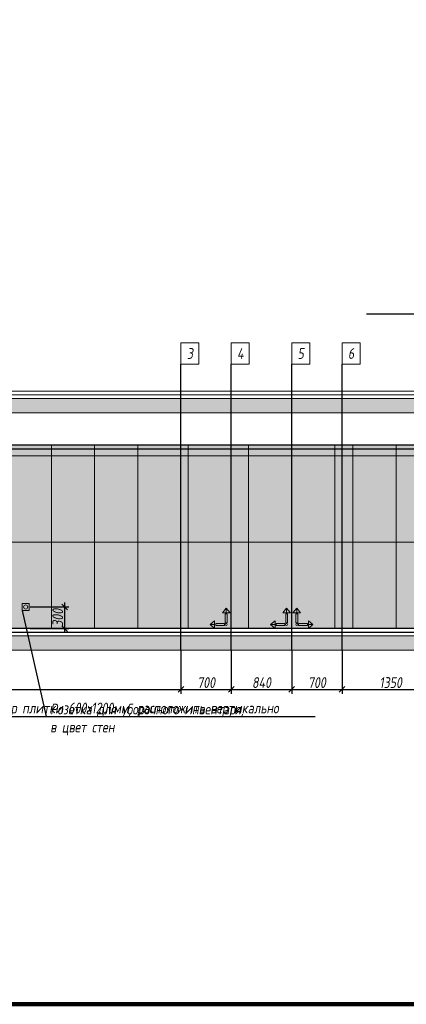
# Model space of a CAD drawing. Header units: millimetres. Extents: x -26894274 to 19789193, y -86687 to 22351.
# Tile 328 of 447: x 180264 to 185639, y -10017 to 3671. Entities that reach past the tile are written whole.
import ezdxf
from ezdxf import colors
from ezdxf.entities.mleader import LeaderData, LeaderLine
from ezdxf.math import Vec2, Vec3

# ---------------------------------------------------------------- set-up
doc = ezdxf.new("R2010")
doc.units = ezdxf.units.MM
doc.linetypes.add('DASHDOT', pattern=[25.4, 12.7, -6.35, 0, -6.35])
doc.layers.get('Defpoints').update_dxf_attribs({"color": 31})
for name, color, linetype, lineweight in [('A-DETL-GENF', 7, 'Continuous', 5), ('dim_pot', 183, 'Continuous', 9), ('nadpisi_v_tablice', 7, 'Continuous', 9), ('Отделка стен', 253, 'Continuous', 0)]:
    doc.layers.add(name, color=color, linetype=linetype, lineweight=lineweight)
doc.layers.add('dim_razv', color=7, linetype='DASHDOT', lineweight=9, true_color=0x285228)
doc.layers.add('pol', color=7, linetype='Continuous', lineweight=15, true_color=0x55666d)
doc.styles.add('fl_iso paper', font='isocpeur.ttf', dxfattribs={"width": 0.8, "oblique": 10})
doc.styles.add('In tre', font='isocpeur.ttf', dxfattribs={"width": 0.8, "oblique": 10})
doc.dimstyles.new('In tre 1_50', dxfattribs={"dimtxt": 150, "dimasz": 80, "dimexe": 60, "dimexo": 10, "dimgap": 20, "dimtad": 1, "dimdec": 0, "dimrnd": 5, "dimzin": 0, "dimdsep": 46, "dimtxsty": 'fl_iso paper', "dimblk": 'OBLIQUE', "dimcen": 0, "dimdle": 60, "dimadec": 0, "dimazin": 0, "dimtfac": 1, "dimtdec": 0, "dimtofl": 0, "dimtmove": 1, "dimatfit": 1, "dimfxl": 40, "dimtolj": 1, "dimtzin": 0, "dimarcsym": 1})

# ---------------------------------------------------------------- blocks, each defined once
blk = doc.blocks.new('_Oblique')
at = {"color": 0, "linetype": 'ByBlock', "lineweight": -2}
blk.add_line((-0.5, -0.5), (0.5, 0.5), dxfattribs=at)
blk = doc.blocks.new('*D123')
at = {"layer": 'Defpoints', "color": 0, "linetype": 'ByBlock', "transparency": 16777216}
for p in [(175306, -5093), (182506, -5093), (182506, -5639)]:
    blk.add_point(p, dxfattribs=at)
at = {"layer": 'dim_razv', "color": 0, "linetype": 'ByBlock', "lineweight": -2, "transparency": 16777216}
for p, q in [((175306, -5103), (175306, -5699)), ((182506, -5103), (182506, -5699)), ((175246, -5639), (182566, -5639))]:
    blk.add_line(p, q, dxfattribs=at)
at = {"layer": 'dim_razv', "color": 0, "linetype": 'ByBlock', "lineweight": -2, "transparency": 16777216, "xscale": 80, "yscale": 80, "zscale": 80, "rotation": 180}
blk.add_blockref('_Oblique', (175306, -5639), dxfattribs=at)
at = {"layer": 'dim_razv', "color": 0, "linetype": 'ByBlock', "lineweight": -2, "transparency": 16777216, "xscale": 80, "yscale": 80, "zscale": 80}
blk.add_blockref('_Oblique', (182506, -5639), dxfattribs=at)
at = {"layer": 'dim_razv', "color": 0, "linetype": 'ByBlock', "transparency": 16777216, "insert": (178906, -5544), "char_height": 150, "attachment_point": 5, "style": 'fl_iso paper'}
blk.add_mtext('\\A1;7200', dxfattribs=at)
blk = doc.blocks.new('*D124')
at = {"layer": 'Defpoints', "color": 0, "linetype": 'ByBlock', "transparency": 16777216}
for p in [(182506, -5093), (183206, -5093), (183206, -5639)]:
    blk.add_point(p, dxfattribs=at)
at = {"layer": 'dim_razv', "color": 0, "linetype": 'ByBlock', "lineweight": -2, "transparency": 16777216}
for p, q in [((182506, -5103), (182506, -5699)), ((183206, -5103), (183206, -5699)), ((182446, -5639), (183266, -5639))]:
    blk.add_line(p, q, dxfattribs=at)
at = {"layer": 'dim_razv', "color": 0, "linetype": 'ByBlock', "lineweight": -2, "transparency": 16777216, "xscale": 80, "yscale": 80, "zscale": 80, "rotation": 180}
blk.add_blockref('_Oblique', (182506, -5639), dxfattribs=at)
at = {"layer": 'dim_razv', "color": 0, "linetype": 'ByBlock', "lineweight": -2, "transparency": 16777216, "xscale": 80, "yscale": 80, "zscale": 80}
blk.add_blockref('_Oblique', (183206, -5639), dxfattribs=at)
at = {"layer": 'dim_razv', "color": 0, "linetype": 'ByBlock', "transparency": 16777216, "insert": (182856, -5544), "char_height": 150, "attachment_point": 5, "style": 'fl_iso paper'}
blk.add_mtext('\\A1;700', dxfattribs=at)
blk = doc.blocks.new('*D215')
at = {"layer": 'Defpoints', "color": 0, "linetype": 'ByBlock', "transparency": 16777216}
for p in [(180398, -4493), (180398, -4793), (180888, -4793)]:
    blk.add_point(p, dxfattribs=at)
at = {"layer": 'dim_razv', "color": 0, "linetype": 'ByBlock', "lineweight": -2, "transparency": 16777216}
for p, q in [((180408, -4493), (180948, -4493)), ((180888, -4433), (180888, -4853)), ((180408, -4793), (180948, -4793))]:
    blk.add_line(p, q, dxfattribs=at)
at = {"layer": 'dim_razv', "color": 0, "linetype": 'ByBlock', "lineweight": -2, "transparency": 16777216, "xscale": 80, "yscale": 80, "zscale": 80}
for p, rotation in [((180888, -4493), 90), ((180888, -4793), 270)]:
    blk.add_blockref('_Oblique', p, dxfattribs=dict(at, rotation=rotation))
at = {"layer": 'dim_razv', "color": 0, "linetype": 'ByBlock', "transparency": 16777216, "insert": (180793, -4643), "char_height": 150, "attachment_point": 5, "rotation": 90, "style": 'fl_iso paper'}
blk.add_mtext('\\A1;300', dxfattribs=at)
blk = doc.blocks.new('*D753')
at = {"layer": 'Defpoints', "color": 0, "linetype": 'ByBlock', "transparency": 16777216}
for p in [(183206, -5093), (184046, -5093), (184046, -5639)]:
    blk.add_point(p, dxfattribs=at)
at = {"layer": 'dim_razv', "color": 0, "linetype": 'ByBlock', "lineweight": -2, "transparency": 16777216}
for p, q in [((183206, -5103), (183206, -5699)), ((184046, -5103), (184046, -5699)), ((183146, -5639), (184106, -5639))]:
    blk.add_line(p, q, dxfattribs=at)
at = {"layer": 'dim_razv', "color": 0, "linetype": 'ByBlock', "lineweight": -2, "transparency": 16777216, "xscale": 80, "yscale": 80, "zscale": 80, "rotation": 180}
blk.add_blockref('_Oblique', (183206, -5639), dxfattribs=at)
at = {"layer": 'dim_razv', "color": 0, "linetype": 'ByBlock', "lineweight": -2, "transparency": 16777216, "xscale": 80, "yscale": 80, "zscale": 80}
blk.add_blockref('_Oblique', (184046, -5639), dxfattribs=at)
at = {"layer": 'dim_razv', "color": 0, "linetype": 'ByBlock', "transparency": 16777216, "insert": (183626, -5544), "char_height": 150, "attachment_point": 5, "style": 'fl_iso paper'}
blk.add_mtext('\\A1;840', dxfattribs=at)
blk = doc.blocks.new('*D754')
at = {"layer": 'Defpoints', "color": 0, "linetype": 'ByBlock', "transparency": 16777216}
for p in [(184046, -5093), (184746, -5093), (184746, -5639)]:
    blk.add_point(p, dxfattribs=at)
at = {"layer": 'dim_razv', "color": 0, "linetype": 'ByBlock', "lineweight": -2, "transparency": 16777216}
for p, q in [((184046, -5103), (184046, -5699)), ((184746, -5103), (184746, -5699)), ((183986, -5639), (184806, -5639))]:
    blk.add_line(p, q, dxfattribs=at)
at = {"layer": 'dim_razv', "color": 0, "linetype": 'ByBlock', "lineweight": -2, "transparency": 16777216, "xscale": 80, "yscale": 80, "zscale": 80, "rotation": 180}
blk.add_blockref('_Oblique', (184046, -5639), dxfattribs=at)
at = {"layer": 'dim_razv', "color": 0, "linetype": 'ByBlock', "lineweight": -2, "transparency": 16777216, "xscale": 80, "yscale": 80, "zscale": 80}
blk.add_blockref('_Oblique', (184746, -5639), dxfattribs=at)
at = {"layer": 'dim_razv', "color": 0, "linetype": 'ByBlock', "transparency": 16777216, "insert": (184396, -5544), "char_height": 150, "attachment_point": 5, "style": 'fl_iso paper'}
blk.add_mtext('\\A1;700', dxfattribs=at)
blk = doc.blocks.new('*D755')
at = {"layer": 'Defpoints', "color": 0, "linetype": 'ByBlock', "transparency": 16777216}
for p in [(184746, -5093), (186096, -5093), (186096, -5639)]:
    blk.add_point(p, dxfattribs=at)
at = {"layer": 'dim_razv', "color": 0, "linetype": 'ByBlock', "lineweight": -2, "transparency": 16777216}
for p, q in [((184746, -5103), (184746, -5699)), ((186096, -5103), (186096, -5699)), ((184686, -5639), (186156, -5639))]:
    blk.add_line(p, q, dxfattribs=at)
at = {"layer": 'dim_razv', "color": 0, "linetype": 'ByBlock', "lineweight": -2, "transparency": 16777216, "xscale": 80, "yscale": 80, "zscale": 80, "rotation": 180}
blk.add_blockref('_Oblique', (184746, -5639), dxfattribs=at)
at = {"layer": 'dim_razv', "color": 0, "linetype": 'ByBlock', "lineweight": -2, "transparency": 16777216, "xscale": 80, "yscale": 80, "zscale": 80}
blk.add_blockref('_Oblique', (186096, -5639), dxfattribs=at)
at = {"layer": 'dim_razv', "color": 0, "linetype": 'ByBlock', "transparency": 16777216, "insert": (185421, -5544), "char_height": 150, "attachment_point": 5, "style": 'fl_iso paper'}
blk.add_mtext('\\A1;1350', dxfattribs=at)
blk = doc.blocks.new('1')
at = {"layer": 'pol', "linetype": 'ByBlock'}
h = blk.add_hatch(color=1, dxfattribs=at)
h.paths.add_polyline_path([(35776, 73135), (35803, 73135), (35803, 73259), (35776, 73259)])
h.paths.add_polyline_path([(35790, 73275), (35843, 73275), (35790, 73338)])
h.paths.add_polyline_path([(35790, 73275), (35736, 73275), (35790, 73338)])
edge = h.paths.add_edge_path()
edge.add_arc((35790, 73111), 13.4, 0, 360)
h = blk.add_hatch(color=1, dxfattribs=at)
h.paths.add_polyline_path([(35813, 73097), (35813, 73124), (35937, 73124), (35937, 73097)])
h.paths.add_polyline_path([(35952, 73111), (35952, 73164), (36016, 73111)])
h.paths.add_polyline_path([(35952, 73111), (35952, 73057), (36016, 73111)])
at = {"layer": 'pol', "color": 1, "linetype": 'ByBlock'}
for points in [[(35790, 73275), (35736, 73275), (35790, 73338), (35790, 73275)], [(35790, 73275), (35843, 73275), (35790, 73338), (35790, 73275)], [(35952, 73111), (35952, 73164), (36016, 73111), (35952, 73111)], [(35952, 73111), (35952, 73057), (36016, 73111), (35952, 73111)]]:
    blk.add_lwpolyline(points, dxfattribs=at)
for points in [[(35776, 73135), (35803, 73135), (35803, 73259), (35776, 73259)], [(35813, 73097), (35813, 73124), (35937, 73124), (35937, 73097)]]:
    blk.add_lwpolyline(points, close=True, dxfattribs=at)
blk.add_circle((35790, 73111), 13.4, dxfattribs=at)

msp = doc.modelspace()

# ---------------------------------------------------------------- hatches: boundary and pattern name
at = {"layer": 'A-DETL-GENF'}
h = msp.add_hatch(dxfattribs=at)
h.set_pattern_fill('ANSI35', color=256, scale=20, style=0)
h.paths.add_polyline_path([(152547.4, -5092.9), (310754.9, -5092.9), (310754.9, -4892.9), (152547.4, -4892.9)])
h.paths.add_polyline_path([(253226, -1792.9), (253226, -1592.9), (152547.4, -1592.9), (152547.4, -1792.9)])
at = {"layer": 'dim_razv', "true_color": 0xeceae4, "transparency": 33554687}
h = msp.add_hatch(dxfattribs=at)
h.set_pattern_fill('AR-SAND', color=254, scale=3, angle=315)
h.set_pattern_definition([(352.5, (120932.77, 10341.21), (100.42605, 107.214405), [0, -115.824, 0, -129.54, 0, -123.825]), (322.5, (120932.77, 10341.21), (247.41986, 56.70328), [0, -62.484, 0, -104.394, 0, -40.005]), (282.5, (120866.5, 10407.49), (168.09969, -167.48995), [0, -38.1, 0, -137.16, 0, -179.07]), (272.5, (120866.5, 10407.49), (209.26523, -114.68433), [0, -19.05, 0, -89.916, 0, -102.87])])
h.paths.add_polyline_path([(153406, -2242.9), (153686, -2242.9), (153686, -4792.9), (153406, -4792.9)])
h.paths.add_polyline_path([(154736, -4792.9), (154736, -2242.9), (161596, -2242.9), (161596, -4792.9), (156686, -4792.9), (156686, -2592.9), (155236, -2592.9), (155236, -4792.9)])
h.paths.add_polyline_path([(156936, -4742.9), (157736, -4742.9), (157736, -4092.9), (156936, -4092.9)], flags=16)
h.paths.add_polyline_path([(163296, -4792.9), (163296, -2242.9), (191086, -2242.9), (191086, -4792.9), (170186, -4792.9), (170186, -2592.9), (168736, -2592.9), (168736, -4792.9), (165916, -4792.9), (165916, -2612.9), (163956, -2612.9), (163956, -4792.9)])
h.paths.add_polyline_path([(170586, -4742.9), (171386, -4742.9), (171386, -4092.9), (170586, -4092.9)], flags=16)
h.paths.add_polyline_path([(192596, -4792.9), (192596, -2592.9), (191086, -2592.9), (191086, -2242.9), (193191, -2242.9), (193191, -4792.9)])
h.paths.add_polyline_path([(194891, -4792.9), (194891, -2242.9), (206566, -2242.9), (206566, -4792.9), (206166, -4792.9), (206166, -2592.9), (204716, -2592.9), (204716, -4792.9), (197446, -4792.9), (197446, -2612.9), (195486, -2612.9), (195486, -4792.9)])
h.paths.add_polyline_path([(203611, -4742.9), (204411, -4742.9), (204411, -4092.9), (203611, -4092.9)], flags=16)
h.paths.add_polyline_path([(207616, -2242.9), (209226, -2242.9), (209226, -4792.9), (207616, -4792.9)])
h.paths.add_polyline_path([(210276, -2242.9), (210436, -2242.9), (210436, -4792.9), (210276, -4792.9)])
h.paths.add_polyline_path([(211486, -2242.9), (215566, -2242.9), (215566, -4792.9), (211486, -4792.9)])
h.paths.add_polyline_path([(216616, -2242.9), (228476, -2242.9), (228476, -4792.9), (216616, -4792.9)])
h.paths.add_polyline_path([(218226, -3362.9), (218976, -3362.9), (218976, -4712.9), (218226, -4712.9)], flags=16)
h.paths.add_polyline_path([(229526, -2242.9), (235726, -2242.9), (235726, -4792.9), (229526, -4792.9)])
h.paths.add_polyline_path([(231061, -3362.9), (231811, -3362.9), (231811, -4712.9), (231061, -4712.9)], flags=16)
h.paths.add_polyline_path([(236776, -4792.9), (245836, -4792.9), (245836, -2242.9), (236776, -2242.9)])
h.paths.add_polyline_path([(246886, -2242.9), (248546, -2242.9), (248546, -4792.9), (246886, -4792.9)])
h.paths.add_polyline_path([(249596, -4792.9), (249596, -2242.9), (252956, -2242.9), (252956, -2292.9), (253226, -2292.9), (253226, -1492.9), (260386, -1492.9), (260386, -2292.9), (260656, -2292.9), (260656, -2242.9), (261746, -2242.9), (261746, -4792.9)])
h.paths.add_polyline_path([(251521, -3362.9), (252271, -3362.9), (252271, -4712.9), (251521, -4712.9)], flags=16)
h.paths.add_polyline_path([(262796, -2242.9), (265136, -2242.9), (265136, -4792.9), (262796, -4792.9)])
h.paths.add_polyline_path([(266186, -2242.9), (270836, -2242.9), (270836, -4792.9), (266186, -4792.9)])
h.paths.add_polyline_path([(267181.5, -3362.9), (267931.5, -3362.9), (267931.5, -4712.9), (267181.5, -4712.9)], flags=16)
h.paths.add_polyline_path([(271886, -2242.9), (275986, -2242.9), (275986, -4792.9), (271886, -4792.9)])
h.paths.add_polyline_path([(277036, -2242.9), (285161, -2242.9), (285161, -4792.9), (277036, -4792.9)])
h.paths.add_polyline_path([(282406.3, -3362.9), (283156.3, -3362.9), (283156.3, -4712.9), (282406.3, -4712.9)], flags=16)
h.paths.add_polyline_path([(286211, -2242.9), (292786, -2242.9), (292786, -4792.9), (286211, -4792.9)])
h.paths.add_polyline_path([(290581.3, -3362.9), (291331.3, -3362.9), (291331.3, -4712.9), (290581.3, -4712.9)], flags=16)
h.paths.add_polyline_path([(293836, -2242.9), (296236, -2242.9), (296236, -4792.9), (293836, -4792.9)])
h.paths.add_polyline_path([(297286, -2242.9), (304516, -2242.9), (304516, -4792.9), (297286, -4792.9)])
h.paths.add_polyline_path([(305566, -2242.9), (306096, -2242.9), (306096, -4792.9), (305566, -4792.9)])
h.paths.add_polyline_path([(307146, -2242.9), (310246, -2242.9), (310246, -4792.9), (307146, -4792.9)])

# ---------------------------------------------------------------- linework, layer by layer
at = {"lineweight": 30}
for points in [[(182506, -5092.9), (182506, -1119.3)], [(183206, -5092.9), (183206, -1119.3)], [(184046, -5092.9), (184046, -1119.3)], [(184746, -5092.9), (184746, -1119.3)], [(252956, -2242.9), (153406, -2242.9), (153406, -2292.9), (252956, -2292.9)], [(310246, -4792.9), (153406, -4792.9)], [(153406, -4842.9), (310246, -4842.9)]]:
    msp.add_lwpolyline(points, dxfattribs=at)
at = {"lineweight": 13}
for points in [[(253226, -1492.9), (152547.4, -1492.9), (152547.4, -1542.9), (253226, -1542.9)], [(253226, -1592.9), (152547.4, -1592.9), (152547.4, -1542.9), (253226, -1542.9)], [(253226, -1592.9), (152547.4, -1592.9), (152547.4, -1792.9), (253226, -1792.9)], [(310446, -4842.9), (310754.9, -4842.9), (310754.9, -4892.9), (152547.4, -4892.9), (152547.4, -4842.9), (153206, -4842.9)], [(153406, -4842.9), (310246, -4842.9)]]:
    msp.add_lwpolyline(points, dxfattribs=at)
at = {"lineweight": 0}
msp.add_lwpolyline([(163296, -4792.9), (163296, -2242.9), (191086, -2242.9), (191086, -4792.9), (170186, -4792.9), (170186, -2592.9), (168736, -2592.9), (168736, -4792.9), (165916, -4792.9), (165916, -2612.9), (163956, -2612.9), (163956, -4792.9)], close=True, dxfattribs=at)
at = {"lineweight": 13}
for points in [[(180297.6, -4542.9), (180297.6, -4442.9), (180397.6, -4442.9), (180397.6, -4542.9)], [(152547.4, -5092.9), (310754.9, -5092.9), (310754.9, -4892.9), (152547.4, -4892.9)]]:
    msp.add_lwpolyline(points, close=True, dxfattribs=at)
msp.add_circle((180347.6, -4492.9), 28.4, dxfattribs=at)
at = {"layer": 'Defpoints', "color": 1, "lineweight": 100}
msp.add_lwpolyline([(145825.4, -10016.5), (315237.4, -10016.5), (315237.4, 17359), (145825.4, 17359)], close=True, dxfattribs=at)
at = {"layer": 'dim_pot', "color": 10, "lineweight": 0}
for points in [[(182506, -819.3), (182756, -819.3), (182756, -1119.3), (182506, -1119.3)], [(183206, -819.3), (183456, -819.3), (183456, -1119.3), (183206, -1119.3)], [(184046, -819.3), (184296, -819.3), (184296, -1119.3), (184046, -1119.3)], [(184746, -819.3), (184996, -819.3), (184996, -1119.3), (184746, -1119.3)]]:
    msp.add_lwpolyline(points, close=True, dxfattribs=at)
at = {"layer": 'Отделка стен', "transparency": 33554687}
for points in [[(180106, -2242.9), (180106, -2392.9), (180706, -2392.9), (180706, -2242.9)], [(180706, -2242.9), (180706, -2392.9), (181306, -2392.9), (181306, -2242.9)], [(181306, -2242.9), (181306, -2392.9), (181906, -2392.9), (181906, -2242.9)], [(181906, -2242.9), (181906, -2392.9), (182506, -2392.9), (182506, -2242.9)], [(182506, -2242.9), (182506, -2392.9), (182606, -2392.9), (182606, -2242.9)], [(182606, -2242.9), (182606, -2392.9), (183206, -2392.9), (183206, -2242.9)], [(183206, -2242.9), (183206, -2392.9), (183446, -2392.9), (183446, -2242.9)], [(183446, -2242.9), (183446, -2392.9), (184046, -2392.9), (184046, -2242.9)], [(184046, -2242.9), (184046, -2392.9), (184646, -2392.9), (184646, -2242.9)], [(184646, -2242.9), (184646, -2392.9), (184896, -2392.9), (184896, -2242.9)], [(184896, -2242.9), (184896, -2392.9), (185496, -2392.9), (185496, -2242.9)], [(185496, -2242.9), (185496, -2392.9), (186096, -2392.9), (186096, -2242.9)], [(180106, -2392.9), (180106, -3592.9), (180706, -3592.9), (180706, -2392.9)], [(180706, -2392.9), (180706, -3592.9), (181306, -3592.9), (181306, -2392.9)], [(181306, -2392.9), (181306, -3592.9), (181906, -3592.9), (181906, -2392.9)], [(181906, -2392.9), (181906, -3592.9), (182506, -3592.9), (182506, -2392.9)], [(182506, -2392.9), (182506, -3592.9), (182606, -3592.9), (182606, -2392.9)], [(182606, -2392.9), (182606, -3592.9), (183206, -3592.9), (183206, -2392.9)], [(183206, -2392.9), (183206, -3592.9), (183446, -3592.9), (183446, -2392.9)], [(183446, -2392.9), (183446, -3592.9), (184046, -3592.9), (184046, -2392.9)], [(184046, -2392.9), (184046, -3592.9), (184646, -3592.9), (184646, -2392.9)], [(184646, -2392.9), (184646, -3592.9), (184896, -3592.9), (184896, -2392.9)], [(184896, -2392.9), (184896, -3592.9), (185496, -3592.9), (185496, -2392.9)], [(185496, -2392.9), (185496, -3592.9), (186096, -3592.9), (186096, -2392.9)], [(180106, -3592.9), (180106, -4792.9), (180706, -4792.9), (180706, -3592.9)], [(180706, -3592.9), (180706, -4792.9), (181306, -4792.9), (181306, -3592.9)], [(181306, -3592.9), (181306, -4792.9), (181906, -4792.9), (181906, -3592.9)], [(181906, -3592.9), (181906, -4792.9), (182506, -4792.9), (182506, -3592.9)], [(182506, -3592.9), (182506, -4792.9), (182606, -4792.9), (182606, -3592.9)], [(182606, -3592.9), (182606, -4792.9), (183206, -4792.9), (183206, -3592.9)], [(183206, -3592.9), (183206, -4792.9), (183446, -4792.9), (183446, -3592.9)], [(183446, -3592.9), (183446, -4792.9), (184046, -4792.9), (184046, -3592.9)], [(184046, -3592.9), (184046, -4792.9), (184646, -4792.9), (184646, -3592.9)], [(184646, -3592.9), (184646, -4792.9), (184896, -4792.9), (184896, -3592.9)], [(184896, -3592.9), (184896, -4792.9), (185496, -4792.9), (185496, -3592.9)], [(185496, -3592.9), (185496, -4792.9), (186096, -4792.9), (186096, -3592.9)]]:
    msp.add_lwpolyline(points, close=True, dxfattribs=at)

# ---------------------------------------------------------------- block references
at = {"linetype": 'ByBlock', "yscale": 0.9938708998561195, "zscale": 0.9938708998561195}
for p, xscale in [((218705.7, -77399.2), -0.9938708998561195), ((219545.7, -77399.2), -0.9938708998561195), ((148546.4, -77399.2), 0.9938708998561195)]:
    msp.add_blockref('1', p, dxfattribs=dict(at, xscale=xscale))

# ---------------------------------------------------------------- texts
at = {"layer": 'dim_pot', "color": 10, "lineweight": 0, "char_height": 150, "attachment_point": 5, "style": 'fl_iso paper'}
for s, insert in [('3', (182631, -969.3)), ('4', (183331, -969.3)), ('5', (184171, -969.3)), ('6', (184871, -969.3))]:
    msp.add_mtext_dynamic_manual_height_columns(s, width=190.261, gutter_width=1350, heights=[0], dxfattribs=dict(at, insert=insert))
at = {"layer": 'nadpisi_v_tablice', "lineweight": 18, "attachment_point": 1, "style": 'fl_iso paper'}
for s, insert, char_height, width in [('\\pi1232.9;Условные обозначения систем ОВиК', (110923.7, -1449.4), 400, 9720.362), ('\\pi1853.2;Обозначение \\P\\pi1685.2;и изображение', (108648.8, -2794.1), 300, 5595.365)]:
    msp.add_mtext(s, dxfattribs=dict(at, insert=insert, char_height=char_height, width=width))

# ---------------------------------------------------------------- dimensions: what is measured, and where the dimension line sits
at = {"layer": 'dim_razv', "linetype": 'ByBlock'}
dim = msp.add_linear_dim(base=(180888, -4792.9), p1=(180397.6, -4492.9), p2=(180397.6, -4792.9), angle=90, dimstyle='In tre 1_50', dxfattribs=at)
dim.commit()
dim.dimension.update_dxf_attribs({"geometry": '*D215', "text_midpoint": (180793, -4642.9)})
for base, p1, p2, picture, middle in [((182506, -5639.1), (175306, -5092.9), (182506, -5092.9), '*D123', (178906, -5544.1)), ((183206, -5639.1), (182506, -5092.9), (183206, -5092.9), '*D124', (182856, -5544.1)), ((184046, -5639.1), (183206, -5092.9), (184046, -5092.9), '*D753', (183626, -5544.1)), ((184746, -5639.1), (184046, -5092.9), (184746, -5092.9), '*D754', (184396, -5544.1)), ((186096, -5639.1), (184746, -5092.9), (186096, -5092.9), '*D755', (185421, -5544.1))]:
    dim = msp.add_linear_dim(base=base, p1=p1, p2=p2, dimstyle='In tre 1_50', dxfattribs=at)
    dim.commit()
    dim.dimension.update_dxf_attribs({"geometry": picture, "text_midpoint": middle})

# ---------------------------------------------------------------- leaders
at = {"layer": 'dim_razv', "color": 0, "linetype": 'ByBlock'}
ml = msp.add_multileader_mtext('Standard', dxfattribs=at)
ml.set_content('Потолок подвесной, реечный\\Pрейка 50х50 белого цвета, шаг рейки 120-125мм', style='In tre')
ml.set_leader_properties()
ml.build(insert=Vec2(0, 0))
ml.multileader.update_dxf_attribs({"text_left_attachment_type": 6, "text_right_attachment_type": 6, "dogleg_length": 1, "arrow_head_size": 0, "scale": 50})
ctx = ml.context
ctx.base_point, ctx.scale, ctx.char_height, ctx.arrow_head_size, ctx.landing_gap_size, ctx.plane_origin = Vec3(165834, -424.7), 50, 150, 0, 4.5, Vec3(174381.1, -2219.3)
ctx.left_attachment, ctx.right_attachment = 6, 6
notes = []
notes.append((ctx, [(0, (1, 1, 0), (168085.9, -424.7), (-1, 0), 50, [(1, [(168268.7, -2242.9)], 0, [])])]))
ctx.mtext.insert, ctx.mtext.width, ctx.mtext.defined_height, ctx.mtext.flow_direction = Vec3(165838.5, -229.7), 2509.515, 696.6, 5
ml = msp.add_multileader_mtext('Standard', dxfattribs=at)
ml.set_content('Потолок подвесной, реечный\\Pрейка 50х50 белого цвета, шаг рейки 120-125мм', style='In tre')
ml.set_leader_properties()
ml.build(insert=Vec2(0, 0))
ml.multileader.update_dxf_attribs({"text_left_attachment_type": 6, "text_right_attachment_type": 6, "dogleg_length": 1, "arrow_head_size": 0, "scale": 50})
ctx = ml.context
ctx.base_point, ctx.scale, ctx.char_height, ctx.arrow_head_size, ctx.landing_gap_size, ctx.plane_origin = Vec3(186764.8, -424.7), 50, 150, 0, 4.5, Vec3(195411.9, -2219.3)
ctx.left_attachment, ctx.right_attachment = 6, 6
notes.append((ctx, [(0, (1, 1, 0), (189016.7, -424.7), (-1, 0), 50, [(1, [(189199.5, -2242.9)], 0, [])])]))
ctx.mtext.insert, ctx.mtext.width, ctx.mtext.defined_height, ctx.mtext.flow_direction = Vec3(186769.3, -229.7), 2509.515, 696.6, 5
ml = msp.add_multileader_mtext('Standard', dxfattribs=at)
ml.set_content('Окраска запотолочного пространства в белый цвет RAL9016', style='In tre')
ml.set_leader_properties()
ml.build(insert=Vec2(0, 0))
ml.multileader.update_dxf_attribs({"text_left_attachment_type": 6, "text_right_attachment_type": 6, "dogleg_length": 1, "arrow_head_size": 0, "scale": 50})
ctx = ml.context
ctx.base_point, ctx.scale, ctx.char_height, ctx.arrow_head_size, ctx.landing_gap_size, ctx.plane_origin = Vec3(169169.7, -513.2), 50, 150, 0, 4.5, Vec3(174004.3, -4203.8)
ctx.left_attachment, ctx.right_attachment = 6, 6
notes.append((ctx, [(0, (1, 1, 0), (169119.7, -513.2), (1, 0), 50, [(0, [(168829.4, -1980.7)], 0, [])])]))
ctx.mtext.insert, ctx.mtext.width, ctx.mtext.flow_direction = Vec3(169174.2, -333.2), 3148.852, 5
ml = msp.add_multileader_mtext('Standard', dxfattribs=at)
ml.set_content('Решетка вентиляционная декоративная 850х400 в цвет стен', style='In tre')
ml.set_leader_properties()
ml.build(insert=Vec2(0, 0))
ml.multileader.update_dxf_attribs({"text_left_attachment_type": 6, "text_right_attachment_type": 6, "dogleg_length": 1, "arrow_head_size": 0, "scale": 50})
ctx = ml.context
ctx.base_point, ctx.scale, ctx.char_height, ctx.arrow_head_size, ctx.landing_gap_size, ctx.plane_origin = Vec3(159670.8, -762.6), 50, 150, 0, 4.5, Vec3(169161.1, -2850.3)
ctx.left_attachment, ctx.right_attachment = 6, 6
notes.append((ctx, [(0, (1, 1, 0), (162578.1, -762.6), (-1, 0), 50, [(1, [(162936, -2092.9)], 0, [])])]))
ctx.mtext.insert, ctx.mtext.width, ctx.mtext.defined_height, ctx.mtext.flow_direction = Vec3(159675.3, -567.6), 2996.732, 696.6, 5
ml = msp.add_multileader_mtext('Standard', dxfattribs=at)
ml.set_content('Плитка керамогранитная, настенная, размер плитки 600х1200мм, расположить вертикально', style='In tre')
ml.set_leader_properties()
ml.build(insert=Vec2(0, 0))
ml.multileader.update_dxf_attribs({"text_left_attachment_type": 6, "text_right_attachment_type": 6, "dogleg_length": 1, "arrow_head_size": 0, "scale": 50})
ctx = ml.context
ctx.base_point, ctx.scale, ctx.char_height, ctx.arrow_head_size, ctx.landing_gap_size, ctx.plane_origin = Vec3(171944.9, -838.4), 50, 150, 0, 4.5, Vec3(173859, -958.9)
ctx.left_attachment, ctx.right_attachment = 6, 6
notes.append((ctx, [(1, (1, 1, 0), (171894.9, -838.4), (1, 0), 50, [(1, [(171327.7, -2532.3)], 0, [])])]))
ctx.mtext.insert, ctx.mtext.width, ctx.mtext.defined_height, ctx.mtext.flow_direction = Vec3(171949.4, -643.4), 3060.297, 696.6, 5
ml = msp.add_multileader_mtext('Standard', dxfattribs=at)
ml.set_content('Плитка керамогранитная, настенная, размер плитки 600х1200мм, расположить вертикально', style='In tre')
ml.set_leader_properties()
ml.build(insert=Vec2(0, 0))
ml.multileader.update_dxf_attribs({"text_left_attachment_type": 6, "text_right_attachment_type": 6, "dogleg_length": 1, "arrow_head_size": 0, "scale": 50})
ctx = ml.context
ctx.base_point, ctx.scale, ctx.char_height, ctx.arrow_head_size, ctx.landing_gap_size, ctx.plane_origin = Vec3(176795, -6017.6), 50, 150, 0, 4.5, Vec3(178809.1, -6138)
ctx.left_attachment, ctx.right_attachment = 6, 6
notes.append((ctx, [(1, (1, 1, 0), (176745, -6017.6), (1, 0), 50, [(1, [(176126.5, -4616.3)], 0, [])])]))
ctx.mtext.insert, ctx.mtext.width, ctx.mtext.defined_height, ctx.mtext.flow_direction = Vec3(176799.5, -5822.6), 3060.297, 696.6, 5
ml = msp.add_multileader_mtext('Standard', dxfattribs=at)
ml.set_content('Розетка для уборочного инвентаря, \\Pв цвет стен', style='In tre')
ml.set_leader_properties()
ml.build(insert=Vec2(0, 0))
ml.multileader.update_dxf_attribs({"text_left_attachment_type": 6, "text_right_attachment_type": 6, "dogleg_length": 1, "arrow_head_size": 0, "scale": 50})
ctx = ml.context
ctx.base_point, ctx.scale, ctx.char_height, ctx.arrow_head_size, ctx.landing_gap_size, ctx.plane_origin = Vec3(180684.5, -6017.6), 50, 150, 0, 4.5, Vec3(178761, -6138)
ctx.left_attachment, ctx.right_attachment = 6, 6
notes.append((ctx, [(1, (1, 1, 0), (180634.5, -6017.6), (1, 0), 50, [(1, [(180297.6, -4542.9)], 0, [])])]))
ctx.mtext.insert, ctx.mtext.width, ctx.mtext.defined_height, ctx.mtext.flow_direction = Vec3(180689, -5837.6), 3060.297, 696.6, 5
ml = msp.add_multileader_mtext('Standard', dxfattribs=at)
ml.set_content('Решетка вентиляционная декоративная 700х550 в цвет стен', style='In tre')
ml.set_leader_properties()
ml.build(insert=Vec2(0, 0))
ml.multileader.update_dxf_attribs({"text_left_attachment_type": 6, "text_right_attachment_type": 6, "dogleg_length": 1, "arrow_head_size": 0, "scale": 50})
ctx = ml.context
ctx.base_point, ctx.scale, ctx.char_height, ctx.arrow_head_size, ctx.landing_gap_size, ctx.plane_origin = Vec3(153211.1, -5975.2), 50, 150, 0, 4.5, Vec3(162642.7, -7769.7)
ctx.left_attachment, ctx.right_attachment = 6, 6
notes.append((ctx, [(0, (1, 1, 0), (156106.4, -5975.2), (-1, 0), 50, [(1, [(157181, -4692.9)], 0, [])])]))
ctx.mtext.insert, ctx.mtext.width, ctx.mtext.defined_height, ctx.mtext.flow_direction = Vec3(153215.6, -5780.2), 2949.976, 696.6, 5
ml = msp.add_multileader_mtext('Standard', dxfattribs=at)
ml.set_content('Зеркало на стене, выполнить в один уровень с отделкой стен', style='In tre')
ml.set_leader_properties()
ml.build(insert=Vec2(0, 0))
ml.multileader.update_dxf_attribs({"text_left_attachment_type": 6, "text_right_attachment_type": 6, "dogleg_length": 1, "arrow_head_size": 0, "scale": 50})
ctx = ml.context
ctx.base_point, ctx.scale, ctx.char_height, ctx.arrow_head_size, ctx.landing_gap_size, ctx.plane_origin = Vec3(158376.6, -5975.2), 50, 150, 0, 4.5, Vec3(167928.6, -7769.7)
ctx.left_attachment, ctx.right_attachment = 6, 6
notes.append((ctx, [(0, (1, 1, 0), (161299.2, -5975.2), (-1, 0), 50, [(1, [(162466.9, -4692.9)], 0, [])])]))
ctx.mtext.insert, ctx.mtext.width, ctx.mtext.defined_height, ctx.mtext.flow_direction = Vec3(158381.1, -5780.2), 3043.138, 696.6, 5
ml = msp.add_multileader_mtext('Standard', dxfattribs=at)
ml.set_content('Решетка вентиляционная декоративная 700х550 в цвет стен', style='In tre')
ml.set_leader_properties()
ml.build(insert=Vec2(0, 0))
ml.multileader.update_dxf_attribs({"text_left_attachment_type": 6, "text_right_attachment_type": 6, "dogleg_length": 1, "arrow_head_size": 0, "scale": 50})
ctx = ml.context
ctx.base_point, ctx.scale, ctx.char_height, ctx.arrow_head_size, ctx.landing_gap_size, ctx.plane_origin = Vec3(166917.5, -5975.2), 50, 150, 0, 4.5, Vec3(176395.8, -7769.7)
ctx.left_attachment, ctx.right_attachment = 6, 6
notes.append((ctx, [(0, (1, 1, 0), (169812.8, -5975.2), (-1, 0), 50, [(1, [(170934.2, -4692.9)], 0, [])])]))
ctx.mtext.insert, ctx.mtext.width, ctx.mtext.defined_height, ctx.mtext.flow_direction = Vec3(166922, -5780.2), 2996.732, 696.6, 5
for ctx, leaders in notes:
    for number, flags, end, landing, length, lines in leaders:
        leader = LeaderData()
        leader.index, (leader.has_last_leader_line, leader.has_dogleg_vector, leader.attachment_direction) = number, flags
        leader.last_leader_point, leader.dogleg_vector, leader.dogleg_length = Vec3(end), Vec3(landing), length
        for number, points, colour, breaks in lines:
            line = LeaderLine()
            line.index, line.vertices, line.color, line.breaks = number, Vec3.list(points), colors.encode_raw_color(colour), breaks
            leader.lines.append(line)
        ctx.leaders.append(leader)

doc.saveas('drawing.dxf')
